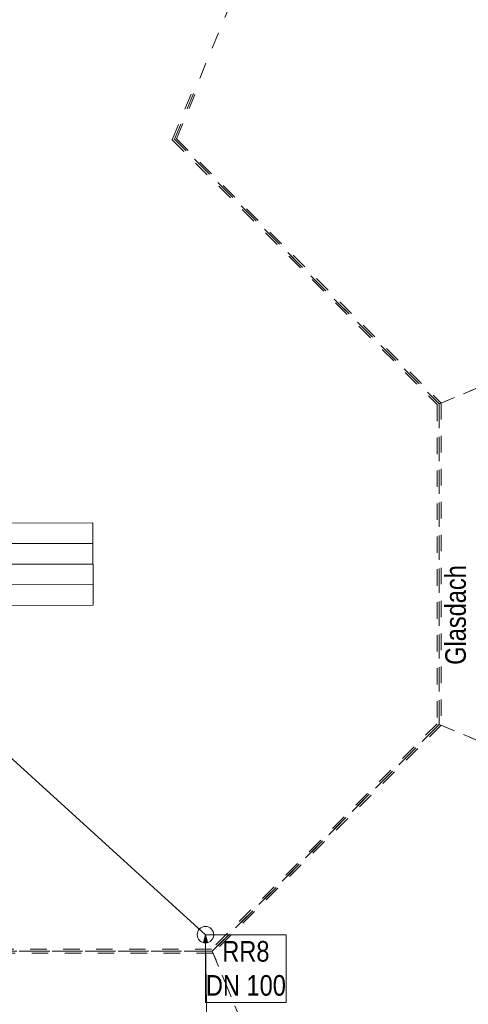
# Model space of a CAD drawing. Header units: metres. Extents: x -89 to 754, y -195 to 69.
# Tile 262 of 327: x 29.12 to 31.85, y 27.76 to 33.74. Entities that reach past the tile are written whole.
import ezdxf

# ---------------------------------------------------------------- set-up
doc = ezdxf.new("R2010")
doc.units = ezdxf.units.M
doc.header["$MEASUREMENT"] = 0
for name, pattern in [('Achse', [0.2, 0.1, -0.05, 0, -0.05]), ('Strichlinie_ eng', [0.115, 0.075, -0.04]), ('Untersicht', [0.1, 0.075, -0.025])]:
    doc.linetypes.add(name, pattern=pattern)
for name, color, linetype in [('30 Dach', 7, 'Continuous'), ('31 Vordach Glas_Stahl', 7, 'Continuous'), ('70 Entwässerung_Regenwasser', 7, 'Continuous'), ('@RL_500 Einrichtung', 7, 'Continuous')]:
    doc.layers.add(name, color=color, linetype=linetype)
doc.styles.add('ERSTELLTER_STIL_3', font='ARIALN.TTF')

msp = doc.modelspace()

# ---------------------------------------------------------------- hatches: boundary and pattern name
at = {"layer": '70 Entwässerung_Regenwasser', "linetype": 'Continuous', "lineweight": 18}
msp.add_hatch(color=5, dxfattribs=at).paths.add_polyline_path([(30.2506, 28.1869), (30.2388, 28.1401), (30.2638, 28.1405)])

# ---------------------------------------------------------------- linework, layer by layer
at = {"layer": '30 Dach', "color": 7, "linetype": 'Strichlinie_ eng', "lineweight": 9}
for points in [[(21.9846, 25.1395), (23.2054, 28.0869), (30.292, 28.0869), (31.6686, 29.4635), (31.6686, 31.4103), (30.0624, 33.0165), (31.1893, 35.7372)], [(31.6686, 31.4103), (34.6189, 32.6323)], [(31.6686, 29.4635), (34.6189, 28.2415)], [(30.292, 28.0869), (31.514, 25.1366)]]:
    msp.add_lwpolyline(points, dxfattribs=at)
at = {"layer": '31 Vordach Glas_Stahl', "color": 7, "linetype": 'Achse', "lineweight": 9}
for p, q in [((30.0624, 33.0165), (31.6157, 36.7665)), ((30.0624, 33.0165), (31.6686, 31.4103)), ((31.6686, 31.4103), (31.6686, 29.4635)), ((31.6686, 29.4635), (30.292, 28.0869)), ((30.292, 28.0869), (22.5206, 28.0869))]:
    msp.add_line(p, q, dxfattribs=at)
at = {"layer": '31 Vordach Glas_Stahl', "color": 7, "linetype": 'Untersicht', "lineweight": 13}
for p, q in [((30.049, 33.0139), (30.1661, 33.2965)), ((30.0757, 33.0192), (30.187, 33.2879)), ((30.049, 33.0139), (31.6573, 31.4056)), ((30.0757, 33.0192), (31.6799, 31.415)), ((31.6573, 31.4056), (31.6573, 29.4682)), ((31.6799, 31.415), (31.6799, 29.4589)), ((31.6573, 29.4682), (30.2873, 28.0982)), ((31.6799, 29.4589), (30.2967, 28.0756)), ((30.2873, 28.0982), (22.513, 28.0982)), ((30.2967, 28.0756), (22.5281, 28.0756))]:
    msp.add_line(p, q, dxfattribs=at)
at = {"layer": '31 Vordach Glas_Stahl', "color": 7, "linetype": 'Untersicht', "lineweight": 13, "flags": 128}
for points in [[(30.0624, 33.0165), (31.6157, 36.7665)], [(30.0624, 33.0165), (31.6157, 36.7665)], [(31.6686, 31.4103), (30.0624, 33.0165)], [(31.6686, 31.4103), (30.0624, 33.0165)], [(31.6686, 31.4103), (35.4186, 32.9636)], [(35.4186, 32.9636), (31.6686, 31.4103)], [(31.6686, 31.4103), (35.4186, 32.9636)], [(35.4186, 32.9636), (31.6686, 31.4103)], [(31.6686, 29.4629), (31.6686, 31.4103)], [(31.6686, 29.4629), (31.6686, 31.4103)], [(30.292, 28.0869), (31.6686, 29.4635)], [(30.292, 28.0869), (31.6686, 29.4635)], [(31.6686, 29.4635), (35.4186, 27.9103)], [(31.6686, 29.4635), (35.4186, 27.9103)], [(35.4186, 27.9096), (31.6686, 29.4629)], [(35.4186, 27.9096), (31.6686, 29.4629)], [(22.5206, 28.0869), (30.292, 28.0869)], [(22.5206, 28.0869), (30.292, 28.0869)], [(31.8453, 24.337), (30.292, 28.0869)], [(30.292, 28.0869), (31.8453, 24.337)], [(31.8453, 24.337), (30.292, 28.0869)], [(30.292, 28.0869), (31.8453, 24.337)]]:
    msp.add_lwpolyline(points, dxfattribs=at)
at = {"layer": '31 Vordach Glas_Stahl', "color": 7, "linetype": 'Untersicht', "lineweight": 13}
msp.add_point((30.049, 33.0139), dxfattribs=at)
at = {"layer": '70 Entwässerung_Regenwasser', "color": 140, "linetype": 'Continuous', "lineweight": 18, "true_color": 0x00a8ff}
for p, q in [((30.2506, 28.1869), (25.8255, 32.2091)), ((29.3186, 30.4369), (27.8211, 30.4369)), ((30.3093, 24.5319), (30.2513, 28.1403))]:
    msp.add_line(p, q, dxfattribs=at)
at = {"layer": '70 Entwässerung_Regenwasser', "color": 5, "linetype": 'Continuous', "lineweight": 18}
for p, q in [((30.2506, 28.1869), (30.2388, 28.1401)), ((30.2506, 28.1869), (30.2638, 28.1405)), ((30.2638, 28.1405), (30.2388, 28.1401))]:
    msp.add_line(p, q, dxfattribs=at)
at = {"layer": '70 Entwässerung_Regenwasser', "color": 7, "linetype": 'Continuous', "lineweight": 9}
msp.add_lwpolyline([(29.568, 30.6874), (29.5691, 30.1874), (29.0691, 30.1864), (29.068, 30.6864)], close=True, dxfattribs=at)
for points in [[(29.0683, 30.5614), (29.5683, 30.5624)], [(29.5686, 30.4374), (29.0686, 30.4364)], [(29.5689, 30.3124), (29.0689, 30.3114)]]:
    msp.add_lwpolyline(points, dxfattribs=at)
at = {"layer": '70 Entwässerung_Regenwasser', "color": 140, "linetype": 'Continuous', "lineweight": 18, "true_color": 0x00a8ff, "flags": 128}
msp.add_lwpolyline([(30.2506, 27.7752), (30.7411, 27.7752), (30.7411, 28.1869), (30.2506, 28.1869), (30.2506, 27.7752)], close=True, dxfattribs=at)
at = {"layer": '70 Entwässerung_Regenwasser', "color": 140, "linetype": 'Continuous', "lineweight": 18, "true_color": 0x00a8ff}
msp.add_circle((30.2506, 28.1869), 0.05, dxfattribs=at)

# ---------------------------------------------------------------- texts
at = {"layer": '70 Entwässerung_Regenwasser', "color": 140, "linetype": 'Continuous', "lineweight": 18, "true_color": 0x00a8ff, "insert": (30.4958, 28.1483), "char_height": 0.125, "attachment_point": 2, "line_spacing_factor": 0.992352, "style": 'ERSTELLTER_STIL_3'}
msp.add_mtext('\\A1;{\\pqc;\\fArial Narrow|b0|i0|c0|p0;\\W1.000000;RR8 \\P\\pqc;\\fArial Narrow|b0|i0|c0|p0;\\W1.000000;DN 100}', dxfattribs=at)
at = {"layer": '@RL_500 Einrichtung', "color": 7, "linetype": 'Continuous', "lineweight": 9, "insert": (31.7055, 29.8255), "char_height": 0.125, "attachment_point": 1, "rotation": 90, "style": 'ERSTELLTER_STIL_3'}
msp.add_mtext('\\A1;{\\pql;\\fArial Narrow|b0|i0|c0|p0;\\W1.000000;Glasdach}', dxfattribs=at)

doc.saveas('drawing.dxf')
